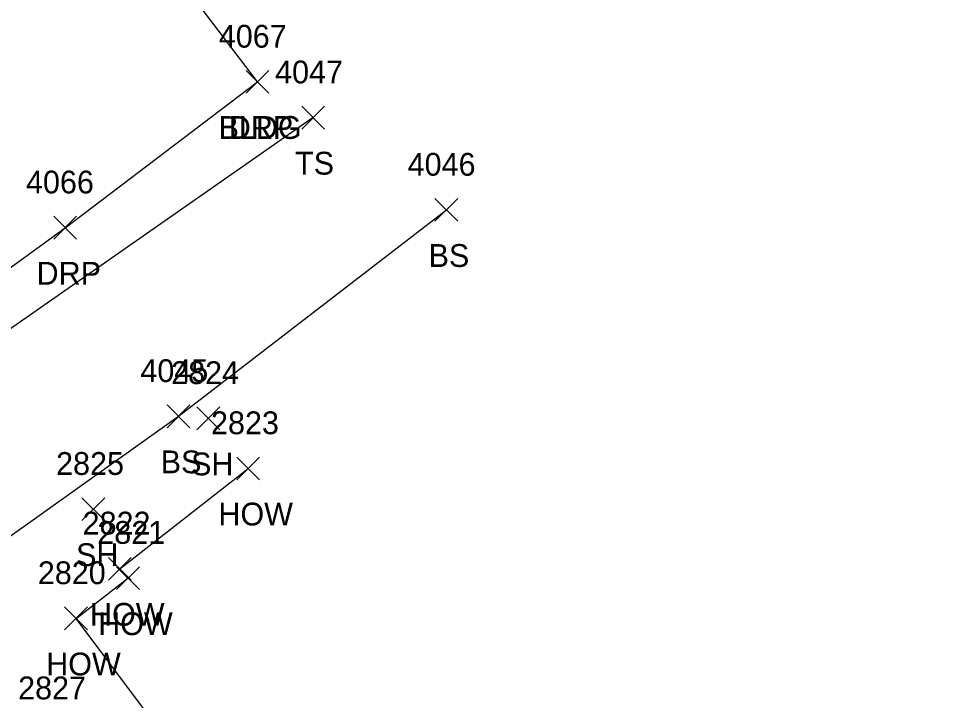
# Model space of a CAD drawing. Extents: x 1634209 to 1639641, y 608564 to 612258.
# Drawn here: x 1639241.2 to 1639322.6, y 611169.1 to 611228.9 of the extents above; entities that cross this region are included whole.
import ezdxf

# ---------------------------------------------------------------- set-up
doc = ezdxf.new("R2010")
doc.units = 0
for name, color, linetype in [('L_A', 7, 'Continuous'), ('L_I', 7, 'Continuous'), ('L_TIC', 7, 'Continuous'), ('LBC', 7, 'Continuous'), ('LELB', 7, 'Continuous'), ('R_A', 7, 'Continuous'), ('R_I', 7, 'Continuous'), ('R_TIC', 7, 'Continuous'), ('RDP', 7, 'Continuous')]:
    doc.layers.add(name, color=color, linetype=linetype)

msp = doc.modelspace()

# ---------------------------------------------------------------- linework, layer by layer
at = {"layer": 'L_TIC'}
for points in [[(1639261.11, 611222.36), (1639263.11, 611224.36)], [(1639263.11, 611222.36), (1639261.11, 611224.36)], [(1639265.996, 611219.227), (1639267.996, 611221.227)], [(1639267.996, 611219.227), (1639265.996, 611221.227)], [(1639277.67, 611211.132), (1639279.67, 611213.132)], [(1639279.67, 611211.132), (1639277.67, 611213.132)], [(1639254.187, 611193.038), (1639256.187, 611195.038)], [(1639256.187, 611193.038), (1639254.187, 611195.038)], [(1639256.806, 611192.86), (1639258.806, 611194.86)], [(1639258.806, 611192.86), (1639256.806, 611194.86)], [(1639260.303, 611188.465), (1639262.303, 611190.465)], [(1639262.303, 611188.465), (1639260.303, 611190.465)], [(1639246.719, 611184.896), (1639248.719, 611186.896)], [(1639248.719, 611184.896), (1639246.719, 611186.896)], [(1639249.045, 611179.668), (1639251.045, 611181.668)], [(1639251.045, 611179.668), (1639249.045, 611181.668)], [(1639249.763, 611178.85), (1639251.763, 611180.85)], [(1639251.763, 611178.85), (1639249.763, 611180.85)], [(1639245.207, 611175.316), (1639247.207, 611177.316)], [(1639247.207, 611175.316), (1639245.207, 611177.316)]]:
    msp.add_lwpolyline(points, dxfattribs=at)
at = {"layer": 'LBC'}
for points in [[(1639262.11, 611223.36), (1639250.29, 611238.954), (1639246.414, 611244.108), (1639250.033, 611248.832), (1639272.108, 611278.423), (1639278.841, 611287.496), (1639296.436, 611311.173), (1639303.76, 611320.993), (1639313.59, 611328.317), (1639322.59, 611316.643)], [(1639280.266, 611157.969), (1639272.411, 611151.494), (1639271.369, 611152.675), (1639266.708, 611148.908), (1639246.207, 611176.316), (1639250.763, 611179.85), (1639250.045, 611180.668), (1639261.303, 611189.465)]]:
    msp.add_lwpolyline(points, dxfattribs=at)
at = {"layer": 'LELB'}
for points in [[(1639266.996, 611220.227), (1639234.075, 611197.263), (1639227.685, 611197.691), (1639210.891, 611217.719)], [(1639228.322, 611174.392), (1639234.084, 611179.03), (1639255.187, 611194.038), (1639278.67, 611212.132)]]:
    msp.add_lwpolyline(points, dxfattribs=at)
at = {"layer": 'R_TIC'}
for points in [[(1639261.11, 611222.36), (1639263.11, 611224.36)], [(1639263.11, 611222.36), (1639261.11, 611224.36)], [(1639244.263, 611209.575), (1639246.263, 611211.575)], [(1639246.263, 611209.575), (1639244.263, 611211.575)]]:
    msp.add_lwpolyline(points, dxfattribs=at)
at = {"layer": 'RDP'}
msp.add_lwpolyline([(1639202.86, 611208.109), (1639201.695, 611211.62), (1639202.931, 611216.175), (1639206.244, 611219.465), (1639212.346, 611220.517), (1639229.854, 611199.402), (1639245.263, 611210.575), (1639262.11, 611223.36)], dxfattribs=at)

# ---------------------------------------------------------------- texts
at = {"layer": 'L_A'}
for s, p in [('BLDG', (1639258.7, 611218.36)), ('TS', (1639265.406, 611215.227)), ('BS', (1639277.111, 611207.132)), ('BS', (1639253.628, 611189.038)), ('SH', (1639256.295, 611188.86)), ('HOW', (1639258.688, 611184.465)), ('SH', (1639246.207, 611180.896)), ('HOW', (1639247.431, 611175.668)), ('HOW', (1639248.149, 611174.85)), ('HOW', (1639243.593, 611171.316))]:
    msp.add_text(s, height=2, dxfattribs=at).set_placement(p)
at = {"layer": 'L_I'}
for s, p in [('4067', (1639258.724, 611226.36)), ('4047', (1639263.658, 611223.227)), ('4046', (1639275.276, 611215.132)), ('4045', (1639251.848, 611197.038)), ('2824', (1639254.547, 611196.86)), ('2823', (1639258.043, 611192.465)), ('2825', (1639244.46, 611188.896)), ('2822', (1639246.785, 611183.668)), ('2821', (1639248.071, 611182.85)), ('2820', (1639242.86, 611179.316)), ('2827', (1639241.132, 611169.218))]:
    msp.add_text(s, height=2, dxfattribs=at).set_placement(p)
at = {"layer": 'R_A'}
for p in [(1639259.598, 611218.36), (1639242.751, 611205.575)]:
    msp.add_text('DRP', height=2, dxfattribs=at).set_placement(p)
at = {"layer": 'R_I'}
for s, p in [('4067', (1639258.724, 611226.36)), ('4066', (1639241.822, 611213.575))]:
    msp.add_text(s, height=2, dxfattribs=at).set_placement(p)

doc.saveas('drawing.dxf')
